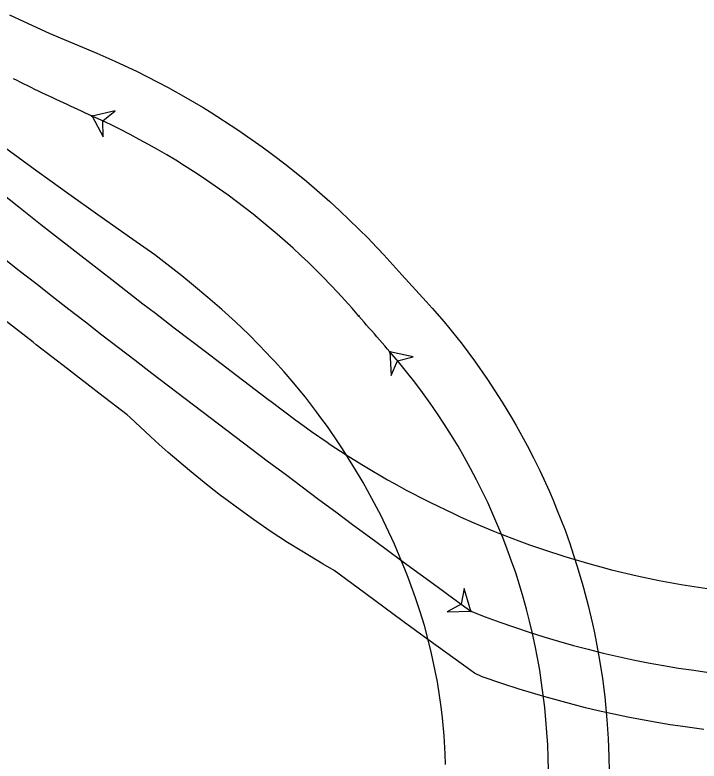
# Model space of a CAD drawing. Extents: x 973688 to 979179, y 703586 to 707602.
# Drawn here: x 977862.8 to 977920.5, y 704411.9 to 704474.9 of the extents above; entities that cross this region are included whole.
import ezdxf

# ---------------------------------------------------------------- set-up
doc = ezdxf.new("R2010")
doc.units = 0
doc.layers.add('0-NPLT', color=7, linetype='Continuous')
doc.layers.add('SB Left', color=7, linetype='Continuous')

msp = doc.modelspace()

# ---------------------------------------------------------------- linework, layer by layer
at = {"layer": '0-NPLT'}
for points in [[(977862.297, 704474.899), (977863.515, 704474.331), (977865.659, 704473.369), (977866.582, 704472.967), (977869.67, 704471.655), (977871.204, 704470.985), (977872.718, 704470.28), (977873.019, 704470.135), (977874.813, 704469.231), (977875.705, 704468.758), (977877.184, 704467.935), (977878.658, 704467.069), (977879.246, 704466.709), (977881.59, 704465.195), (977883.631, 704463.765), (977884.501, 704463.122), (977885.656, 704462.236), (977887.371, 704460.846), (977889.34, 704459.137), (977890.17, 704458.377), (977890.991, 704457.6), (977892.599, 704456.003), (977892.863, 704455.731), (977893.903, 704454.629), (977895.437, 704452.949), (977897.49, 704450.707), (977897.997, 704450.138), (977898.989, 704448.981), (977900.189, 704447.499), (977900.423, 704447.198), (977901.564, 704445.671), (977902.656, 704444.11), (977903.899, 704442.194), (977904.687, 704440.89), (977905.069, 704440.229), (977906.007, 704438.521), (977906.545, 704437.475), (977907.063, 704436.419), (977907.881, 704434.637), (977908.191, 704433.917), (977908.492, 704433.193), (977909.203, 704431.367), (977909.601, 704430.26), (977909.728, 704429.89), (977910.214, 704428.4), (977910.662, 704426.899), (977910.767, 704426.522), (977911.165, 704425.006), (977911.523, 704423.481), (977911.687, 704422.716), (977911.841, 704421.948), (977912.119, 704420.406), (977912.356, 704418.858), (977912.553, 704417.305), (977912.742, 704415.356), (977912.772, 704414.966), (977912.847, 704413.794), (977912.912, 704412.229), (977912.933, 704411.055)], [(977869.28, 704466.361), (977868.977, 704466.499), (977868.673, 704466.637), (977868.37, 704466.775), (977868.067, 704466.913), (977867.764, 704467.052), (977867.461, 704467.192), (977867.158, 704467.331), (977866.856, 704467.471), (977866.553, 704467.612), (977866.252, 704467.753), (977865.95, 704467.895), (977865.648, 704468.037), (977865.347, 704468.18), (977865.046, 704468.323), (977864.746, 704468.468), (977864.445, 704468.612), (977864.145, 704468.758), (977863.846, 704468.904), (977863.547, 704469.051), (977863.248, 704469.198), (977862.949, 704469.347), (977862.651, 704469.496)], [(977869.28, 704466.361), (977870.218, 704464.595), (977870.19, 704465.946), (977871.229, 704466.809), (977869.28, 704466.361)], [(977899.125, 704411.576), (977899.095, 704412.492), (977899.005, 704414.017), (977898.864, 704415.539), (977898.756, 704416.449), (977898.433, 704418.563), (977897.944, 704420.958), (977897.802, 704421.553), (977897.329, 704423.324), (977896.975, 704424.494), (977896.591, 704425.654), (977895.963, 704427.377), (977895.742, 704427.947), (977894.795, 704430.202), (977893.615, 704432.691), (977893.477, 704432.964), (977892.904, 704434.057), (977892.15, 704435.416), (977891.995, 704435.685), (977891.52, 704436.488), (977890.701, 704437.808), (977890.364, 704438.33), (977890.021, 704438.847), (977889.141, 704440.124), (977888.597, 704440.877), (977888.227, 704441.375), (977887.281, 704442.6), (977886.697, 704443.323), (977886.301, 704443.8), (977885.495, 704444.741), (977884.668, 704445.664), (977884.458, 704445.892), (977883.391, 704447.015), (977882.514, 704447.893), (977881.39, 704448.967), (977880.235, 704450.017), (977879.051, 704451.045), (977877.84, 704452.056), (977876.853, 704452.855), (977875.344, 704454.039), (977874.577, 704454.626), (977872.718, 704455.931), (977870.032, 704457.821), (977869.763, 704458.012), (977867.326, 704459.751), (977865.695, 704460.927), (977864.607, 704461.716), (977861.888, 704463.707)], [(977894.419, 704446.439), (977894.201, 704446.69), (977893.983, 704446.942), (977893.764, 704447.194), (977893.546, 704447.446), (977893.328, 704447.698), (977893.11, 704447.95), (977892.892, 704448.202), (977892.674, 704448.455), (977892.456, 704448.707), (977892.238, 704448.96), (977892.021, 704449.212), (977891.804, 704449.465)], [(977894.419, 704446.439), (977894.532, 704444.442), (977895.072, 704445.681), (977896.377, 704446.031), (977894.419, 704446.439)]]:
    msp.add_lwpolyline(points, dxfattribs=at)
for points in [[(977869.28, 704466.361), (977870.218, 704464.595), (977870.19, 704465.946), (977871.229, 704466.809)], [(977894.419, 704446.439), (977894.532, 704444.442), (977895.072, 704445.681), (977896.377, 704446.031)]]:
    msp.add_lwpolyline(points, close=True, dxfattribs=at)
for centre in [(977869.28, 704466.361), (977869.28, 704466.361), (977891.804, 704449.465), (977891.804, 704449.465), (977894.419, 704446.439), (977894.419, 704446.439)]:
    msp.add_circle(centre, 0.0417, dxfattribs=at)
for centre, radius, start, end in [((977842.334, 704406.979), 65.21, 40.6567, 65.59259), ((977853.002, 704410.546), 54.806, 329.14281, 40.91257)]:
    msp.add_arc(centre, radius, start, end, dxfattribs=at)
at = {"layer": 'SB Left'}
for points in [[(977860.471, 704460.735), (977863.079, 704458.676), (977864.909, 704457.239), (977865.693, 704456.624), (977868.312, 704454.578), (977870.936, 704452.538), (977873.565, 704450.505), (977874.618, 704449.694), (977876.199, 704448.479), (977878.838, 704446.459), (977881.482, 704444.445), (977884.126, 704442.443), (977884.389, 704442.244), (977886.485, 704440.667), (977886.747, 704440.474), (977887.798, 704439.718), (977889.118, 704438.805), (977889.383, 704438.626), (977890.713, 704437.755), (977892.051, 704436.917), (977892.32, 704436.753), (977894.21, 704435.644), (977894.754, 704435.339), (977895.85, 704434.74), (977897.514, 704433.875), (977897.794, 704433.735), (977899.776, 704432.781), (977900.349, 704432.518), (977901.503, 704432.006), (977903.25, 704431.274), (977903.542, 704431.156), (977905.309, 704430.475), (977906.199, 704430.151), (977907.391, 704429.737), (977909.192, 704429.152), (977911.311, 704428.526), (977912.224, 704428.277), (977913.141, 704428.039), (977915.29, 704427.528), (977917.144, 704427.141), (977918.387, 704426.907), (977919.011, 704426.798), (977921.21, 704426.456)], [(977920.915, 704414.544), (977919.142, 704414.784), (977918.075, 704414.947), (977916.648, 704415.185), (977914.503, 704415.588), (977912.009, 704416.128), (977910.944, 704416.381), (977909.883, 704416.648), (977907.421, 704417.321), (977905.327, 704417.955), (977903.94, 704418.407), (977902.217, 704419.004), (977901.55, 704419.302), (977900.633, 704419.967), (977897.621, 704422.156), (977895.549, 704423.67), (977894.667, 704424.317), (977891.745, 704426.466), (977889.72, 704427.961), (977888.797, 704428.495), (977886.977, 704429.592), (977885.786, 704430.344), (977884.323, 704431.306), (977882.89, 704432.292), (977881.767, 704433.094), (977880.395, 704434.113), (977880.125, 704434.319), (977879.055, 704435.15), (977877.487, 704436.419), (977875.702, 704437.94), (977874.949, 704438.608), (977874.203, 704439.285), (977872.492, 704440.901), (977872.241, 704441.123), (977869.854, 704442.956), (977867.206, 704444.998), (977864.564, 704447.047), (977864.3, 704447.252), (977861.926, 704449.102)], [(977901.256, 704424.536), (977900.689, 704426.454), (977900.447, 704425.124), (977899.256, 704424.485), (977901.256, 704424.536)]]:
    msp.add_lwpolyline(points, dxfattribs=at)
msp.add_lwpolyline([(977901.256, 704424.536), (977900.689, 704426.454), (977900.447, 704425.124), (977899.256, 704424.485)], close=True, dxfattribs=at)
msp.add_circle((977901.256, 704424.536), 0.0417, dxfattribs=at)
msp.add_circle((977901.256, 704424.536), 0.0417, dxfattribs=at)
for centre, radius, start, end in [((978691.556, 705510.989), 1343.486, 231.552307, 233.967366), ((977931.805, 704501.685), 82.978, 248.39729, 277.13374)]:
    msp.add_arc(centre, radius, start, end, dxfattribs=at)

doc.saveas('drawing.dxf')
